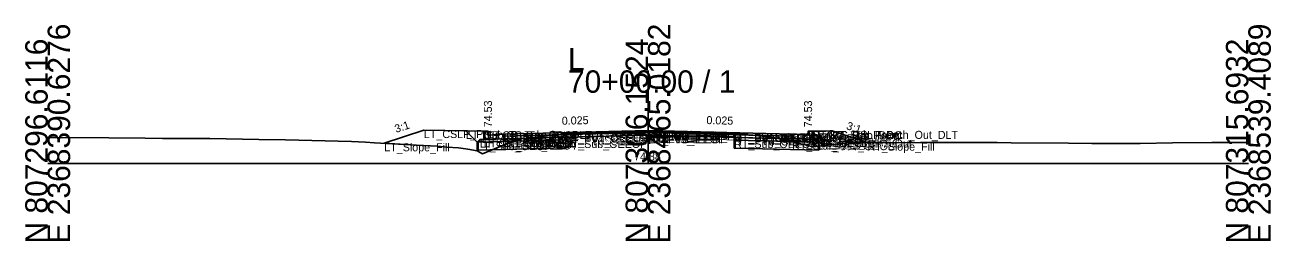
# Model space of a CAD drawing. Extents: x -26 to 8153, y -10 to 9520.
# Drawn here: x 6997.2 to 7152.8, y 490.3 to 517.3 of the extents above; entities that cross this region are included whole.
import ezdxf

# ---------------------------------------------------------------- set-up
doc = ezdxf.new("R2010")
doc.units = 0
for name, color, linetype in [('Exist CMT Pavement', 7, 'Continuous'), ('Exist Cross Section Cell', 7, 'Continuous'), ('Exist XS Center Line Elevation Label', 7, 'Continuous'), ('Exist XS Ground Line', 7, 'Continuous'), ('Prop CMT Conc Surface', 7, 'Continuous'), ('Prop CMT Concrete Structures', 7, 'Continuous'), ('Prop CMT Pvmt Course 1', 7, 'Continuous'), ('Prop CMT Pvmt Course 1 CG', 7, 'Continuous'), ('Prop CMT Pvmt Course 1 Wedge', 7, 'Continuous'), ('Prop CMT Pvmt Course 2', 7, 'Continuous'), ('Prop CMT Pvmt Course 2 Wedge', 7, 'Continuous'), ('Prop CMT Pvmt Course 3', 7, 'Continuous'), ('Prop CMT Pvmt Course 3 Wedge', 7, 'Continuous'), ('Prop CMT Pvmt Surface', 7, 'Continuous'), ('Prop CMT Pvmt Wedge Surface 1', 7, 'Continuous'), ('Prop CMT Pvmt Wedge Surface 2', 7, 'Continuous'), ('Prop CMT Pvmt Wedge Surface 3', 7, 'Continuous'), ('Prop CMT Shallow Undercut', 7, 'Continuous'), ('Prop CMT Shallow Undercut Boundary', 7, 'Continuous'), ('Prop CMT Slope Grass', 7, 'Continuous'), ('Prop CMT Subgrade Earthwork', 7, 'Continuous'), ('Prop XS Earthwork Shape', 7, 'Continuous'), ('Prop XS Hydro Elevations', 7, 'Continuous'), ('Prop XS SE Text', 7, 'Continuous'), ('Prop XS Side Slope Text', 7, 'Continuous'), ('Prop XS Subgrade Earthwork', 7, 'Continuous'), ('Scratch_Level_2', 7, 'Continuous'), ('Scratch_Level_6', 7, 'Continuous')]:
    doc.layers.add(name, color=color, linetype=linetype)

msp = doc.modelspace()

# ---------------------------------------------------------------- linework, layer by layer
at = {"layer": 'Exist CMT Pavement'}
for p, q in [((7064.72, 503.72), (7068.57, 503.75)), ((7068.57, 503.75), (7074.78, 503.88)), ((7074.78, 503.88), (7081.3, 503.84)), ((7081.3, 503.84), (7085.77, 503.77))]:
    msp.add_line(p, q, dxfattribs=at)
at = {"layer": 'Exist Cross Section Cell'}
for p, q in [((7075, 500), (7075, 511.64)), ((7000, 500), (7075, 500)), ((7075, 500), (7150, 500))]:
    msp.add_line(p, q, dxfattribs=at)
at = {"layer": 'Exist XS Ground Line'}
for p, q in [((7000, 503.24), (7007.64, 503.2)), ((7007.64, 503.2), (7012.18, 503.18)), ((7012.18, 503.18), (7014.35, 503.12)), ((7014.35, 503.12), (7020.24, 503.12)), ((7020.24, 503.12), (7026.36, 503)), ((7026.36, 503), (7029.72, 502.94)), ((7029.72, 502.94), (7037.97, 502.74)), ((7058.25, 502.85), (7059.02, 503.1)), ((7059.02, 503.1), (7063.2, 503.54)), ((7063.2, 503.54), (7064.16, 503.64)), ((7064.16, 503.64), (7064.72, 503.72)), ((7064.72, 503.72), (7068.57, 503.75)), ((7068.57, 503.75), (7074.78, 503.88)), ((7074.78, 503.88), (7081.3, 503.84)), ((7081.3, 503.84), (7085.77, 503.77)), ((7085.77, 503.77), (7089.67, 503.36)), ((7089.67, 503.36), (7090.69, 503.27)), ((7090.69, 503.27), (7093.08, 502.69)), ((7037.97, 502.74), (7039.7, 502.68)), ((7039.7, 502.68), (7040.85, 502.6)), ((7040.85, 502.6), (7046.08, 502.31)), ((7046.08, 502.31), (7048.72, 502.18)), ((7048.72, 502.18), (7049.87, 502.05)), ((7049.87, 502.05), (7051.31, 501.94)), ((7051.31, 501.94), (7052.51, 501.78)), ((7052.51, 501.78), (7053.66, 501.57)), ((7053.66, 501.57), (7054.34, 501.22)), ((7054.34, 501.22), (7058.25, 502.85)), ((7093.08, 502.69), (7095.58, 502.08)), ((7095.58, 502.08), (7099.69, 502.55)), ((7099.69, 502.55), (7100.14, 502.61)), ((7100.14, 502.61), (7101.11, 502.62)), ((7101.11, 502.62), (7101.72, 502.63)), ((7101.72, 502.63), (7103.09, 502.59)), ((7103.09, 502.59), (7109.06, 502.61)), ((7109.06, 502.61), (7110.28, 502.61)), ((7110.28, 502.61), (7118.61, 502.61)), ((7118.61, 502.61), (7120.36, 502.6)), ((7120.36, 502.6), (7127.55, 502.55)), ((7127.55, 502.55), (7130.44, 502.51)), ((7130.44, 502.51), (7136.48, 502.51)), ((7136.48, 502.51), (7140.52, 502.58)), ((7140.52, 502.58), (7145.42, 502.63)), ((7145.42, 502.63), (7150, 502.61))]:
    msp.add_line(p, q, dxfattribs=at)
at = {"layer": 'Prop CMT Conc Surface'}
for points in [[(7055, 503.53), (7055, 504.03), (7054.5, 504.03)], [(7057, 503.66), (7055, 503.53)], [(7093, 503.66), (7095, 503.53)], [(7095, 503.53), (7095, 504.03), (7095.5, 504.03)]]:
    msp.add_lwpolyline(points, dxfattribs=at)
at = {"layer": 'Prop CMT Concrete Structures'}
for points in [[(7057, 503.66), (7055, 503.53), (7055, 504.03), (7054.5, 504.03)], [(7054.5, 504.03), (7054.5, 503.02), (7057, 503.08)], [(7057, 503.08), (7057, 503.66)], [(7093, 503.66), (7095, 503.53), (7095, 504.03), (7095.5, 504.03)], [(7095.5, 504.03), (7095.5, 503.02), (7093, 503.08)], [(7093, 503.08), (7093, 503.66)]]:
    msp.add_lwpolyline(points, dxfattribs=at)
at = {"layer": 'Prop CMT Pvmt Course 1'}
for points in [[(7075, 504.11), (7057, 503.66)], [(7057, 503.66), (7057, 503.41)], [(7057, 503.41), (7064.73, 503.61)], [(7064.73, 503.73), (7075, 503.99)], [(7064.73, 503.61), (7064.73, 503.73)], [(7075, 503.86), (7075, 504.11)], [(7075, 504.11), (7093, 503.66)], [(7075, 503.86), (7075, 504.11)], [(7075, 503.99), (7075, 503.86), (7075, 503.86)], [(7085.77, 503.72), (7075, 503.99)], [(7075, 503.99), (7075, 503.86), (7075, 503.86)], [(7085.77, 503.59), (7085.77, 503.72)], [(7093, 503.41), (7085.77, 503.59)], [(7093, 503.66), (7093, 503.41)]]:
    msp.add_lwpolyline(points, dxfattribs=at)
at = {"layer": 'Prop CMT Pvmt Course 1 CG'}
for points in [[(7057, 503.08), (7054, 503), (7053.66, 502.67)], [(7057, 502.75), (7057, 503.08)], [(7093, 503.08), (7096, 503), (7096.34, 502.67)], [(7093, 502.75), (7093, 503.08)], [(7053.66, 502.67), (7057, 502.75)], [(7096.34, 502.67), (7093, 502.75)]]:
    msp.add_lwpolyline(points, dxfattribs=at)
at = {"layer": 'Prop CMT Pvmt Course 1 Wedge'}
for points in [[(7075, 503.99), (7064.73, 503.73)], [(7075, 503.99), (7085.77, 503.72)]]:
    msp.add_lwpolyline(points, dxfattribs=at)
at = {"layer": 'Prop CMT Pvmt Course 2'}
for points in [[(7064.73, 503.61), (7057, 503.41)], [(7057, 503.41), (7057, 503.08)], [(7057, 503.08), (7064.73, 503.28)], [(7064.73, 503.28), (7064.73, 503.61)], [(7085.77, 503.26), (7085.77, 503.59)], [(7085.77, 503.59), (7093, 503.41)], [(7093, 503.08), (7085.77, 503.26)], [(7093, 503.41), (7093, 503.08)]]:
    msp.add_lwpolyline(points, dxfattribs=at)
at = {"layer": 'Prop CMT Pvmt Course 2 Wedge'}
for points in [[(7075, 503.86), (7064.73, 503.61)], [(7075, 503.86), (7085.77, 503.59)]]:
    msp.add_lwpolyline(points, dxfattribs=at)
at = {"layer": 'Prop CMT Pvmt Course 3'}
for points in [[(7064.73, 503.28), (7057, 503.08)], [(7057, 503.08), (7057, 502.75)], [(7057, 502.75), (7064.73, 502.94)], [(7064.73, 502.94), (7064.73, 503.28)], [(7085.77, 503.26), (7093, 503.08)], [(7085.77, 502.93), (7085.77, 503.26)], [(7093, 502.75), (7085.77, 502.93)], [(7093, 503.08), (7093, 502.75)]]:
    msp.add_lwpolyline(points, dxfattribs=at)
at = {"layer": 'Prop CMT Pvmt Course 3 Wedge'}
for points in [[(7075, 503.53), (7064.73, 503.28)], [(7075, 503.53), (7085.77, 503.26)]]:
    msp.add_lwpolyline(points, dxfattribs=at)
at = {"layer": 'Prop CMT Pvmt Surface'}
for points in [[(7075, 504.11), (7057, 503.66)], [(7075, 504.11), (7093, 503.66)]]:
    msp.add_lwpolyline(points, dxfattribs=at)
at = {"layer": 'Prop CMT Pvmt Wedge Surface 1'}
for points in [[(7057, 503.41), (7057, 503.66)], [(7064.73, 503.61), (7057, 503.41)], [(7075, 503.99), (7064.73, 503.73)], [(7064.73, 503.73), (7064.73, 503.61)], [(7075, 503.99), (7085.77, 503.72)], [(7085.77, 503.72), (7085.77, 503.59)], [(7085.77, 503.59), (7093, 503.41)], [(7093, 503.41), (7093, 503.66)]]:
    msp.add_lwpolyline(points, dxfattribs=at)
at = {"layer": 'Prop CMT Pvmt Wedge Surface 2'}
for points in [[(7075, 503.86), (7057, 503.41)], [(7057, 503.41), (7057, 503.66)], [(7075, 503.86), (7093, 503.41)], [(7093, 503.41), (7093, 503.66)]]:
    msp.add_lwpolyline(points, dxfattribs=at)
at = {"layer": 'Prop CMT Pvmt Wedge Surface 3'}
for points in [[(7057, 503.08), (7057, 503.66)], [(7075, 503.53), (7057, 503.08)], [(7075, 503.53), (7093, 503.08)], [(7093, 503.08), (7093, 503.66)]]:
    msp.add_lwpolyline(points, dxfattribs=at)
at = {"layer": 'Prop CMT Shallow Undercut'}
for points in [[(7064.73, 502.94), (7064.73, 501.94), (7055.52, 501.71), (7058.08, 502.78)], [(7096.34, 502.17), (7096.34, 501.67), (7085.77, 501.93), (7085.77, 502.93), (7092.82, 502.75), (7093.08, 502.69), (7095.58, 502.08)]]:
    msp.add_lwpolyline(points, close=True, dxfattribs=at)
at = {"layer": 'Prop CMT Shallow Undercut Boundary'}
for p, q in [((7064.73, 502.94), (7064.73, 501.94)), ((7085.77, 502.93), (7085.77, 501.93)), ((7053.66, 502.67), (7053.66, 501.67)), ((7053.66, 501.67), (7064.73, 501.94)), ((7096.34, 501.67), (7085.77, 501.93)), ((7096.34, 502.67), (7096.34, 501.67))]:
    msp.add_line(p, q, dxfattribs=at)
at = {"layer": 'Prop CMT Slope Grass'}
for points in [[(7054.5, 504.03), (7047, 504.18), (7042.05, 502.53)], [(7095.5, 504.03), (7098, 504.08), (7102.42, 502.61)]]:
    msp.add_lwpolyline(points, dxfattribs=at)
at = {"layer": 'Prop CMT Subgrade Earthwork'}
for points in [[(7057, 502.75), (7053.66, 502.67), (7052.25, 504.08)], [(7064.73, 502.94), (7057, 502.75)], [(7064.73, 502.94), (7064.74, 503.72)], [(7085.77, 502.93), (7085.75, 503.77)], [(7085.77, 502.93), (7093, 502.75)], [(7093, 502.75), (7096.34, 502.67), (7097.75, 504.08)]]:
    msp.add_lwpolyline(points, dxfattribs=at)
at = {"layer": 'Prop XS Earthwork Shape'}
for points in [[(7042.05, 502.53), (7046.08, 502.31), (7048.72, 502.18), (7049.87, 502.05), (7051.31, 501.94), (7052.51, 501.78), (7053.66, 501.57), (7054.34, 501.22), (7055.52, 501.71), (7053.66, 501.67), (7053.66, 502.67), (7052.25, 504.08), (7047, 504.18)], [(7064.73, 502.94), (7064.73, 501.94), (7055.52, 501.71), (7058.08, 502.78)], [(7063.2, 503.54), (7064.16, 503.64), (7064.72, 503.72), (7064.74, 503.72), (7064.73, 502.94), (7058.08, 502.78), (7058.25, 502.85), (7059.02, 503.1)], [(7085.75, 503.77), (7085.77, 503.77), (7089.67, 503.36), (7090.69, 503.27), (7092.82, 502.75), (7085.77, 502.93)], [(7093.08, 502.69), (7095.58, 502.08), (7096.34, 502.17), (7096.34, 501.67), (7085.77, 501.93), (7085.77, 502.93), (7092.82, 502.75)], [(7096.34, 502.17), (7099.69, 502.55), (7100.14, 502.61), (7101.11, 502.62), (7101.72, 502.63), (7102.42, 502.61), (7098, 504.08), (7097.75, 504.08), (7096.34, 502.67)], [(7053.66, 501.67), (7055.52, 501.71), (7058.08, 502.78), (7057, 502.75), (7053.66, 502.67)], [(7092.82, 502.75), (7093, 502.75), (7096.34, 502.67), (7096.34, 502.17), (7095.58, 502.08), (7093.08, 502.69)]]:
    msp.add_lwpolyline(points, close=True, dxfattribs=at)
at = {"layer": 'Prop XS Subgrade Earthwork'}
for p, q in [((7053.66, 502.67), (7064.73, 502.94)), ((7085.77, 502.93), (7096.34, 502.67))]:
    msp.add_line(p, q, dxfattribs=at)
at = {"layer": 'Scratch_Level_6'}
for points in [[(7064.73, 502.94), (7064.73, 501.94), (7055.52, 501.71), (7058.08, 502.78)], [(7096.34, 502.17), (7096.34, 501.67), (7085.77, 501.93), (7085.77, 502.93), (7092.82, 502.75), (7093.08, 502.69), (7095.58, 502.08)]]:
    msp.add_lwpolyline(points, close=True, dxfattribs=at)

# ---------------------------------------------------------------- texts
at = {"layer": 'Exist Cross Section Cell'}
for s, p in [('E 2368390.6276', (7002.8, 490)), ('E 2368465.0182', (7077.8, 490)), ('E 2368539.4089', (7152.8, 490)), ('N 807296.6116', (7000, 490)), ('N 807306.1524', (7075, 490)), ('N 807315.6932', (7150, 490))]:
    msp.add_text(s, height=2.8, rotation=90, dxfattribs=at).set_placement(p)
for s, p in [('L', (7065, 511.64)), ('70+00.00 / 1', (7065, 508.84))]:
    msp.add_text(s, height=2.8, dxfattribs=at).set_placement(p)
at = {"layer": 'Exist XS Center Line Elevation Label'}
msp.add_text('74.88', height=1, dxfattribs=at).set_placement((7073.26, 500.38))
at = {"layer": 'Prop XS Hydro Elevations'}
for p in [(7055.5, 504.53), (7095.5, 504.53)]:
    msp.add_text('74.53', height=1, rotation=90, dxfattribs=at).set_placement(p)
at = {"layer": 'Prop XS SE Text'}
for rotation, p in [(1.4321, (7064.24, 504.84)), (358.5679, (7082.29, 504.93))]:
    msp.add_text('0.025', height=1, rotation=rotation, dxfattribs=at).set_placement(p)
at = {"layer": 'Prop XS Side Slope Text'}
for rotation, p in [(18.4349, (7043.54, 503.82)), (341.5651, (7099.7, 504.31))]:
    msp.add_text('3:1', height=1, rotation=rotation, dxfattribs=at).set_placement(p)
at = {"layer": 'Scratch_Level_2'}
for s, p in [('LT_CSLP_Pnt', (7047, 503.18)), ('LT_Sub_Trench_Out_DLT', (7052.25, 503.08)), ('LT_CG1_Shelf_Out', (7054, 502)), ('LT_CG_Top_BOC', (7054.5, 503.03)), ('LT_CG_Bot_BOC', (7054.5, 502.02)), ('LT_CG_Top_Face', (7055, 503.03)), ('LT_CG_Top_Gut', (7055, 502.53)), ('LT_PV1_OEOT', (7057, 502.66)), ('LT_PV2_OEOT', (7057, 502.41)), ('LT_PV3_OEOT', (7057, 502.08)), ('LT_CG_Bot_IE', (7057, 502.08)), ('LT_PV1_OEEOP', (7064.73, 502.73)), ('LT_PV_OEEOP_EG', (7064.73, 502.72)), ('LT_PV2_OEEOP', (7064.73, 502.61)), ('LT_PV3_OEEOP', (7064.73, 502.28)), ('LT_Sub_OEEOP', (7064.73, 501.94)), ('LT_PV_Sub_Tie_Out', (7064.74, 502.72)), ('PV1_PGL', (7075, 503.11)), ('RT_PV1_IEEOP', (7075, 502.99)), ('LT_PV1_IEEOP', (7075, 502.99)), ('RT_PV_IEEOP_EG', (7075, 502.88)), ('LT_PV_IEEOP_EG', (7075, 502.88)), ('RT_PV2_IEEOP', (7075, 502.86)), ('LT_PV2_IEEOP', (7075, 502.86)), ('PV2_PGL', (7075, 502.86)), ('RT_PV3_IEEOP', (7075, 502.53)), ('LT_PV3_IEEOP', (7075, 502.53)), ('RT_PV_Sub_Tie_Out', (7085.75, 502.77)), ('RT_PV_OEEOP_EG', (7085.77, 502.77)), ('RT_PV1_OEEOP', (7085.77, 502.72)), ('RT_PV2_OEEOP', (7085.77, 502.59)), ('RT_PV3_OEEOP', (7085.77, 502.26)), ('RT_Sub_OEEOP', (7085.77, 501.93)), ('RT_PV1_OEOT', (7093, 502.66)), ('RT_PV2_OEOT', (7093, 502.41)), ('RT_PV3_OEOT', (7093, 502.08)), ('RT_CG_Bot_IE', (7093, 502.08)), ('RT_CG_Top_Face', (7095, 503.03)), ('RT_CG_Top_Gut', (7095, 502.53)), ('RT_CG_Top_BOC', (7095.5, 503.03)), ('RT_CG_Bot_BOC', (7095.5, 502.02)), ('RT_CG1_Shelf_Out', (7096, 502)), ('RT_Sub_Trench_Out_DLT', (7097.75, 503.08)), ('RT_CSLP_Pnt', (7098, 503.08)), ('LT_Slope_Fill', (7042.05, 501.53)), ('LT_Sub_OEOP', (7053.66, 501.67)), ('LT_Sub_OEOT', (7057, 501.75)), ('RT_Sub_OEOT', (7093, 501.75)), ('RT_Sub_OEOP', (7096.34, 501.67)), ('RT_Slope_Fill', (7102.42, 501.61))]:
    msp.add_text(s, height=1, dxfattribs=at).set_placement(p)

doc.saveas('drawing.dxf')
